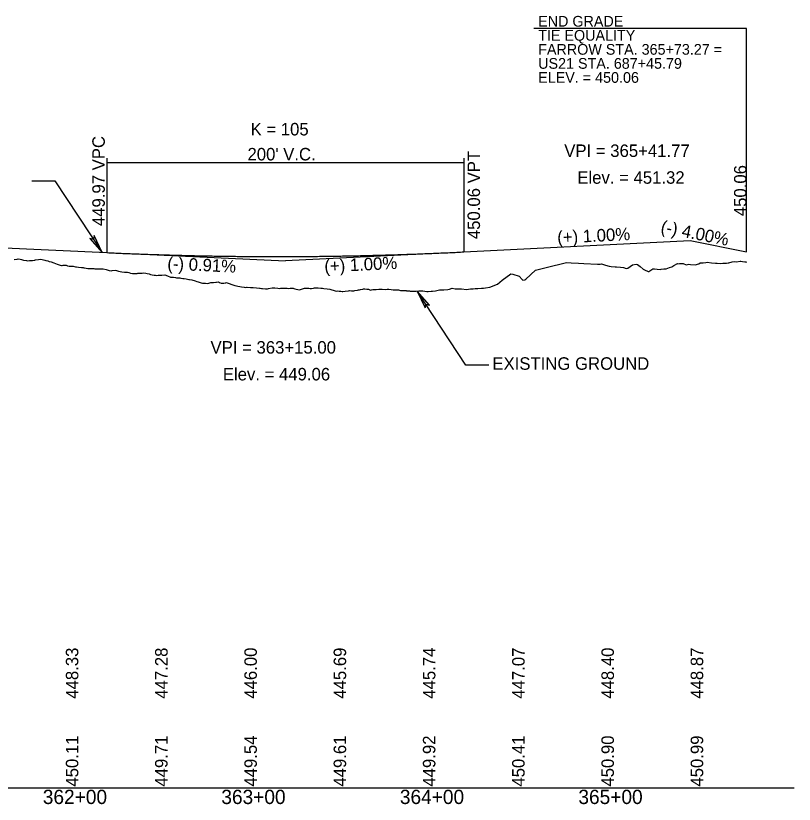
# Model space of a CAD drawing. Extents: x 2017200 to 2047700, y 854850 to 893350.
# Drawn here: x 2021114 to 2021550, y 892090.9 to 892532.6 of the extents above; entities that cross this region are included whole.
import ezdxf

# ---------------------------------------------------------------- set-up
doc = ezdxf.new("R2010")
doc.units = 0
for name, color, linetype in [('RD_DDB_GradeTX', 7, 'Continuous'), ('RD_DDB_Profile_EX', 7, 'Continuous'), ('RD_DDB_Profile_Lbl', 7, 'Continuous'), ('RD_DDB_Profile_PR', 7, 'Continuous'), ('RD_DDB_StaTX', 7, 'Continuous'), ('RD_DDB_StripGrade', 7, 'Continuous'), ('RD_DDB_VCLbl', 7, 'Continuous'), ('RD_GPK_Profile_Cell', 7, 'Continuous')]:
    doc.layers.add(name, color=color, linetype=linetype)

msp = doc.modelspace()

# ---------------------------------------------------------------- linework, layer by layer
at = {"layer": 'RD_DDB_GradeTX'}
for p in [(2021185.08, 892398.94), (2021344.9, 892399.28)]:
    msp.add_line(p, (2021265, 892395.3), dxfattribs=at)
at = {"layer": 'RD_DDB_Profile_EX'}
msp.add_lwpolyline([(2021113.04, 892396.06), (2021114.76, 892396.28), (2021115.27, 892396.35), (2021116.48, 892396.16), (2021117.12, 892396.05), (2021118.38, 892395.7), (2021119.91, 892395.39), (2021120.54, 892395.26), (2021121.63, 892395.4), (2021123.35, 892395.55), (2021124.27, 892395.63), (2021124.67, 892395.68), (2021125.07, 892395.75), (2021126.78, 892396.06), (2021127.66, 892396.22), (2021128.73, 892396.04), (2021130.22, 892395.68), (2021130.74, 892395.55), (2021131.94, 892395.2), (2021132.72, 892394.98), (2021133.82, 892394.66), (2021135.37, 892394.09), (2021137.09, 892393.44), (2021137.79, 892393.23), (2021138.8, 892392.93), (2021139.58, 892392.69), (2021139.95, 892392.76), (2021140.52, 892392.77), (2021142.24, 892392.78), (2021143.01, 892392.49), (2021143.96, 892392.33), (2021144.31, 892392.27), (2021145.67, 892392.24), (2021146.06, 892392.24), (2021147.39, 892392.01), (2021148.05, 892391.9), (2021149.11, 892391.73), (2021150.83, 892391.59), (2021151.74, 892391.51), (2021152.16, 892391.33), (2021152.54, 892391.28), (2021154.26, 892391.04), (2021155.2, 892390.93), (2021155.98, 892390.94), (2021157.7, 892390.96), (2021158.24, 892390.78), (2021159.41, 892390.82), (2021160.33, 892390.84), (2021161.27, 892390.82), (2021162.98, 892390.75), (2021164.57, 892390.5), (2021166.28, 892389.78), (2021167.32, 892389.68), (2021168, 892389.79), (2021169.72, 892389.99), (2021170.35, 892389.84), (2021171.43, 892389.53), (2021173.37, 892389.04), (2021174.87, 892388.99), (2021176.59, 892388.87), (2021177.34, 892388.66), (2021178.3, 892388.39), (2021179.4, 892388.15), (2021180.02, 892388.18), (2021181.98, 892388.28), (2021182.41, 892388.38), (2021183.46, 892388.41), (2021184.76, 892388.45), (2021185.42, 892388.58), (2021186.89, 892388.32), (2021187.56, 892388.2), (2021188.61, 892387.96), (2021189.43, 892387.65), (2021190.33, 892387.49), (2021191.44, 892387.29), (2021192.04, 892387.21), (2021192.64, 892387.12), (2021193.76, 892387.24), (2021194.44, 892387.31), (2021195.48, 892387.32), (2021195.81, 892387.32), (2021197.45, 892387.36), (2021198.96, 892386.82), (2021200.63, 892386.16), (2021202.35, 892386.06), (2021203.45, 892385.86), (2021204.06, 892385.81), (2021205.17, 892385.71), (2021205.78, 892385.67), (2021206.45, 892385.63), (2021207.5, 892385.46), (2021208.23, 892385.33), (2021209.46, 892385.25), (2021210.93, 892384.88), (2021211.26, 892384.8), (2021212.65, 892384.63), (2021214.37, 892384.09), (2021215.46, 892383.75), (2021216.09, 892383.56), (2021217.26, 892383.21), (2021217.8, 892382.99), (2021218.46, 892382.73), (2021219.52, 892382.72), (2021220.23, 892382.71), (2021221.46, 892382.6), (2021223.17, 892383.12), (2021224.67, 892383.21), (2021226.09, 892383.28), (2021226.39, 892383.34), (2021227.46, 892383.55), (2021228.11, 892383.2), (2021228.98, 892382.71), (2021229.82, 892382.78), (2021230.46, 892382.83), (2021231.54, 892383.02), (2021231.86, 892383.07), (2021233.47, 892382.57), (2021234.98, 892382.02), (2021236.69, 892381.46), (2021237.55, 892381.27), (2021238.41, 892381.08), (2021239.48, 892380.84), (2021240.37, 892380.73), (2021241.85, 892380.48), (2021242.49, 892380.36), (2021243.17, 892380.45), (2021243.56, 892380.44), (2021245.5, 892380.41), (2021245.95, 892380.43), (2021247, 892380.35), (2021248.72, 892380.16), (2021250.43, 892379.94), (2021250.85, 892379.89), (2021251.6, 892379.79), (2021252.15, 892379.74), (2021253.87, 892379.58), (2021254.54, 892379.51), (2021254.98, 892379.61), (2021255.58, 892379.74), (2021257.56, 892380.17), (2021258.39, 892380.15), (2021259.02, 892380.1), (2021260.74, 892379.95), (2021261.85, 892379.87), (2021262.45, 892379.9), (2021263.61, 892379.95), (2021264.17, 892379.94), (2021265.34, 892379.91), (2021265.89, 892379.9), (2021266.64, 892379.87), (2021267.61, 892379.91), (2021268.88, 892379.97), (2021269.32, 892379.89), (2021269.67, 892379.82), (2021270.26, 892379.63), (2021271.04, 892379.43), (2021272.88, 892379.03), (2021273.96, 892379.4), (2021274.48, 892379.58), (2021275.75, 892379.98), (2021276.19, 892379.98), (2021278.1, 892379.97), (2021278.8, 892379.84), (2021279.63, 892379.86), (2021280.69, 892379.88), (2021281.35, 892380.08), (2021281.84, 892380.22), (2021283.26, 892380.13), (2021284.9, 892380.02), (2021285.82, 892379.93), (2021286.5, 892379.85), (2021288.37, 892379.63), (2021289.93, 892379.37), (2021290.4, 892379.29), (2021291.02, 892379.11), (2021291.65, 892378.92), (2021293.44, 892378.38), (2021294.09, 892378.39), (2021295.08, 892378.35), (2021295.96, 892378.32), (2021296.8, 892378.14), (2021297.16, 892378.06), (2021298.52, 892378.29), (2021300.24, 892378.49), (2021300.96, 892378.58), (2021301.95, 892378.55), (2021303.33, 892378.5), (2021303.92, 892378.6), (2021305.39, 892378.92), (2021305.92, 892379.03), (2021306.42, 892379.1), (2021307.11, 892379.22), (2021308.39, 892379.45), (2021308.82, 892379.51), (2021309.52, 892379.61), (2021310.54, 892379.5), (2021311.47, 892379.4), (2021312.26, 892379.07), (2021312.63, 892378.91), (2021313.29, 892379.11), (2021313.97, 892379.17), (2021315.74, 892379.3), (2021317.41, 892379.35), (2021318.16, 892379.37), (2021319.13, 892379.42), (2021320.84, 892379.18), (2021321.99, 892379.48), (2021322.56, 892379.49), (2021322.99, 892379.5), (2021324.28, 892379.29), (2021325.39, 892379.13), (2021326.24, 892379.08), (2021327.71, 892379.03), (2021328.27, 892379.01), (2021329.43, 892378.74), (2021331.42, 892378.64), (2021332.55, 892378.59), (2021332.87, 892378.57), (2021334.59, 892378.45), (2021334.92, 892378.33), (2021335.92, 892378.29), (2021336.3, 892378.31), (2021337.29, 892378.34), (2021338.02, 892378.27), (2021339.74, 892378.51), (2021340.94, 892378.42), (2021341.45, 892378.43), (2021341.99, 892378.43), (2021343.17, 892378.22), (2021344.13, 892378.05), (2021344.92, 892378.04), (2021346.68, 892378.24), (2021347.32, 892378.38), (2021349.02, 892378.44), (2021350.51, 892378.84), (2021351.36, 892379.06), (2021353.72, 892379), (2021356.05, 892379.3), (2021356.89, 892379.34), (2021358.39, 892379.97), (2021360.08, 892379.64), (2021362.52, 892379.69), (2021363.28, 892379.69), (2021363.7, 892379.64), (2021366.46, 892379.14), (2021368.71, 892379.58), (2021369.66, 892379.67), (2021370.1, 892379.64), (2021371.32, 892379.73), (2021372.44, 892379.79), (2021372.85, 892379.83), (2021374.79, 892379.9), (2021376.04, 892379.97), (2021377.13, 892380.13), (2021379.47, 892380.55), (2021383.84, 892382.26), (2021386.41, 892384.47), (2021391.23, 892387.97), (2021392.32, 892387.75), (2021395.94, 892386.75), (2021397.59, 892384.88), (2021397.96, 892384.53), (2021399.09, 892384.55), (2021399.69, 892385.08), (2021405.03, 892390.05), (2021411.06, 892391.52), (2021422.49, 892394.3), (2021425, 892394.13), (2021429.11, 892393.91), (2021432.14, 892393.73), (2021439.73, 892393.38), (2021441.32, 892393.49), (2021442, 892393.52), (2021444.32, 892392.92), (2021446.26, 892392.26), (2021447.4, 892392.17), (2021449.74, 892392), (2021450.53, 892391.93), (2021452.65, 892391.74), (2021454.42, 892391.48), (2021455.84, 892391.02), (2021456.77, 892391.1), (2021459.33, 892393.01), (2021461.45, 892393.39), (2021462.22, 892393.24), (2021463.79, 892392.16), (2021465.41, 892390.7), (2021466.14, 892390.17), (2021468.13, 892389.27), (2021468.6, 892389.24), (2021470.82, 892390.71), (2021471.8, 892390.85), (2021473.16, 892390.57), (2021474.99, 892390.49), (2021475.51, 892390.58), (2021476.93, 892390.75), (2021477.85, 892390.86), (2021478.18, 892390.85), (2021480.19, 892391.55), (2021481.37, 892391.88), (2021482.53, 892392.61), (2021484.56, 892393.75), (2021484.87, 892393.68), (2021485.73, 892393.86), (2021487.22, 892393.71), (2021487.76, 892393.75), (2021489.56, 892393.12), (2021490.95, 892393.4), (2021491.9, 892393.3), (2021494.53, 892393), (2021496.59, 892393.69), (2021497.33, 892394.19), (2021498.93, 892394.25), (2021500.52, 892394.41), (2021501.27, 892394.46), (2021503.71, 892394.08), (2021505.96, 892393.91), (2021506.91, 892394.05), (2021508.94, 892393.79), (2021510.1, 892393.93), (2021512.13, 892394.03), (2021512.98, 892394.14), (2021513.29, 892394.15), (2021515.32, 892394.67), (2021516.48, 892394.92), (2021517.67, 892394.66), (2021519.67, 892395.03), (2021520.01, 892395.07), (2021520.94, 892394.9), (2021522.35, 892394.7), (2021522.86, 892394.63), (2021523.27, 892394.58)], dxfattribs=at)
at = {"layer": 'RD_DDB_Profile_Lbl'}
for p, q in [((2021366.13, 892336.88), (2021338.81, 892378.38)), ((2021379, 892336.88), (2021366.13, 892336.88))]:
    msp.add_line(p, q, dxfattribs=at)
for points in [[(2021523.27, 892400.3), (2021523.27, 892525.44), (2021404.05, 892525.44)], [(2021123.03, 892440.17), (2021135.89, 892440.17), (2021162.35, 892399.98)]]:
    msp.add_lwpolyline(points, dxfattribs=at)
for points in [[(2021162.35, 892399.98), (2021157.89, 892409.48), (2021157.52, 892407.32), (2021155.38, 892407.83)], [(2021338.81, 892378.38), (2021343.27, 892368.88), (2021343.64, 892371.04), (2021345.77, 892370.53)]]:
    msp.add_lwpolyline(points, close=True, dxfattribs=at)
at = {"layer": 'RD_DDB_Profile_PR'}
for p, q in [((2021365, 892400.28), (2021491.77, 892406.6)), ((2021491.77, 892406.6), (2021523.27, 892400.3)), ((2021040, 892405.56), (2021165, 892399.86))]:
    msp.add_line(p, q, dxfattribs=at)
msp.add_spline([(2021165, 892399.86), (2021169, 892399.68), (2021173, 892399.51), (2021177, 892399.35), (2021181, 892399.19), (2021185, 892399.04), (2021189, 892398.9), (2021193, 892398.77), (2021197, 892398.64), (2021201, 892398.53), (2021205, 892398.42), (2021209, 892398.32), (2021213, 892398.22), (2021217, 892398.13), (2021221, 892398.05), (2021225, 892397.98), (2021229, 892397.92), (2021233, 892397.86), (2021237, 892397.81), (2021241, 892397.77), (2021245, 892397.74), (2021249, 892397.71), (2021253, 892397.69), (2021257, 892397.68), (2021261, 892397.68), (2021265, 892397.69), (2021269, 892397.7), (2021273, 892397.72), (2021277, 892397.75), (2021281, 892397.78), (2021285, 892397.82), (2021289, 892397.87), (2021293, 892397.93), (2021297, 892398), (2021301, 892398.07), (2021305, 892398.15), (2021309, 892398.24), (2021313, 892398.34), (2021317, 892398.44), (2021321, 892398.55), (2021325, 892398.67), (2021329, 892398.8), (2021333, 892398.93), (2021337, 892399.07), (2021341, 892399.22), (2021345, 892399.38), (2021349, 892399.55), (2021353, 892399.72), (2021357, 892399.9), (2021361, 892400.09), (2021365, 892400.28)], degree=3, dxfattribs=at)
at = {"layer": 'RD_DDB_VCLbl'}
for p, q in [((2021165, 892452.78), (2021165, 892399.86)), ((2021365, 892452.78), (2021365, 892400.28)), ((2021165, 892450.28), (2021365, 892450.28))]:
    msp.add_line(p, q, dxfattribs=at)
at = {"layer": 'RD_GPK_Profile_Cell'}
msp.add_line((2020450, 892100), (2021550, 892100), dxfattribs=at)

# ---------------------------------------------------------------- texts
at = {"layer": 'RD_DDB_GradeTX'}
for s, rotation, p in [('(-) 4.00%', 348.69, (2021474.83, 892411.18)), ('(+) 1.00%', 2.8527, (2021417.43, 892404.9)), ('(-) 0.91%', 357.3895, (2021198.74, 892390.4)), ('(+) 1.00%', 2.8527, (2021286.97, 892388.75))]:
    msp.add_text(s, height=7, rotation=rotation, dxfattribs=at).set_placement(p)
at = {"layer": 'RD_DDB_Profile_Lbl'}
for s, height, p in [('END GRADE', 6, (2021406.58, 892526.47)), ('TIE EQUALITY', 6, (2021406.58, 892518.6)), ('FARROW STA. 365+73.27 =', 6, (2021406.58, 892510.74)), ('US21 STA. 687+45.79', 6, (2021406.58, 892502.87)), ('ELEV. = 450.06', 6, (2021406.58, 892495)), ('VPI = 365+41.77', 7, (2021421.2, 892453.46)), ('Elev. = 451.32', 7, (2021428.51, 892438.46)), ('VPI = 363+15.00', 7, (2021223.04, 892343.3)), ('EXISTING GROUND', 7, (2021380.93, 892334.26)), ('Elev. = 449.06', 7, (2021229.94, 892328.3))]:
    msp.add_text(s, height=height, dxfattribs=at).set_placement(p)
msp.add_text('450.06', height=7, rotation=90, dxfattribs=at).set_placement((2021523.27, 892420.3))
at = {"layer": 'RD_DDB_StaTX'}
for s, p in [('362+00', (2021129.1, 892091)), ('363+00', (2021229.1, 892091)), ('364+00', (2021329.1, 892091)), ('365+00', (2021429.1, 892091))]:
    msp.add_text(s, height=8, dxfattribs=at).set_placement(p)
at = {"layer": 'RD_DDB_StripGrade'}
for s, p in [('449.97 VPC', (2021163.83, 892414.74)), ('450.06 VPT', (2021374, 892407.43)), ('448.33', (2021149, 892150)), ('447.28', (2021199, 892150)), ('446.00', (2021249, 892150)), ('445.69', (2021299, 892150)), ('445.74', (2021349, 892150)), ('447.07', (2021399, 892150)), ('448.40', (2021449, 892150)), ('448.87', (2021499, 892150)), ('450.11', (2021149, 892100.75)), ('449.71', (2021199, 892100.75)), ('449.54', (2021249, 892100.75)), ('449.61', (2021299, 892100.75)), ('449.92', (2021349, 892100.75)), ('450.41', (2021399, 892100.75)), ('450.90', (2021449, 892100.75)), ('450.99', (2021499, 892100.75))]:
    msp.add_text(s, height=7, rotation=90, dxfattribs=at).set_placement(p)
at = {"layer": 'RD_DDB_VCLbl'}
for s, p in [('K = 105', (2021245.48, 892465.53)), ("200' V.C.", (2021243.75, 892451.53))]:
    msp.add_text(s, height=7, dxfattribs=at).set_placement(p)

doc.saveas('drawing.dxf')
